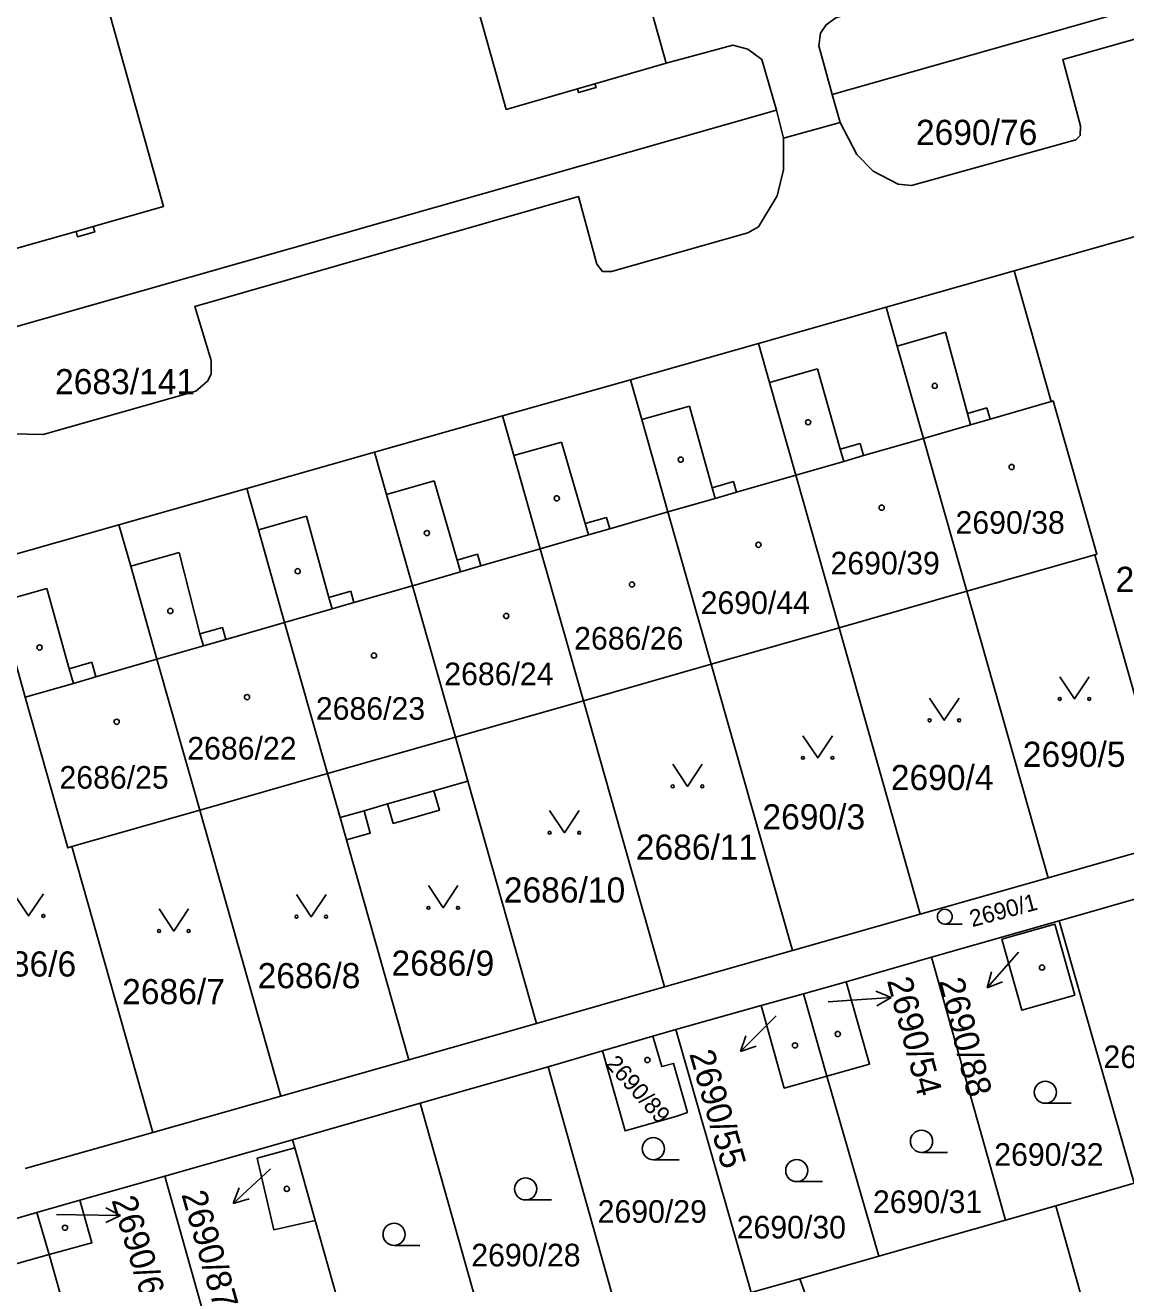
# Model space of a CAD drawing. Extents: x -733394 to -722299, y -1082822 to -1075049.
# Drawn here: x -727725.7 to -727651.3, y -1078630.6 to -1078545.4 of the extents above; entities that cross this region are included whole.
import ezdxf

# ---------------------------------------------------------------- set-up
doc = ezdxf.new("R2010")
doc.units = 0
for name, color, linetype in [('Hranice parcel', 7, 'Continuous'), ('Parcelní čísla', 7, 'Continuous'), ('Pop  PČ popisy', 7, 'Continuous'), ('Vnitřní kresba', 7, 'Continuous'), ('Značky budov', 7, 'Continuous'), ('Značky kultur', 7, 'Continuous')]:
    doc.layers.add(name, color=color, linetype=linetype)

msp = doc.modelspace()

# ---------------------------------------------------------------- linework, layer by layer
at = {"layer": 'Hranice parcel'}
for p, q in [((-727671.13, -1078550.12), (-727616.24, -1078534.56)), ((-727670.59, -1078552.02), (-727671.13, -1078550.12)), ((-727674.43, -1078553.07), (-727674.89, -1078551.17)), ((-727670.59, -1078552.02), (-727674.43, -1078553.07)), ((-727658.81, -1078562.06), (-727650.15, -1078559.6)), ((-727667.47, -1078564.51), (-727658.81, -1078562.06)), ((-727676.12, -1078566.96), (-727667.47, -1078564.51)), ((-727684.78, -1078569.42), (-727676.12, -1078566.96)), ((-727693.43, -1078571.87), (-727684.78, -1078569.42)), ((-727702.09, -1078574.33), (-727693.43, -1078571.87)), ((-727710.75, -1078576.78), (-727702.09, -1078574.33)), ((-727719.4, -1078579.23), (-727710.75, -1078576.78)), ((-727728.06, -1078581.69), (-727719.4, -1078579.23)), ((-727653.36, -1078581.27), (-727662.02, -1078583.74)), ((-727647.86, -1078600.65), (-727653.36, -1078581.27)), ((-727662.02, -1078583.74), (-727670.66, -1078586.21)), ((-727656.52, -1078603.12), (-727662.02, -1078583.74)), ((-727670.66, -1078586.21), (-727679.32, -1078588.68)), ((-727665.17, -1078605.58), (-727670.66, -1078586.21)), ((-727679.32, -1078588.68), (-727687.96, -1078591.15)), ((-727673.82, -1078608.05), (-727679.32, -1078588.68)), ((-727687.96, -1078591.15), (-727696.62, -1078593.62)), ((-727682.47, -1078610.51), (-727687.96, -1078591.15)), ((-727696.62, -1078593.62), (-727695.78, -1078596.58)), ((-727705.27, -1078596.08), (-727713.92, -1078598.55)), ((-727691.13, -1078612.98), (-727695.78, -1078596.58)), ((-727713.92, -1078598.55), (-727722.58, -1078601.02)), ((-727708.43, -1078617.91), (-727713.92, -1078598.55)), ((-727717.1, -1078620.36), (-727722.58, -1078601.02)), ((-727699.78, -1078615.45), (-727704, -1078600.55)), ((-727647.86, -1078600.65), (-727656.52, -1078603.12)), ((-727656.52, -1078603.12), (-727665.17, -1078605.58)), ((-727655.76, -1078606.03), (-727647.12, -1078603.56)), ((-727665.17, -1078605.58), (-727673.82, -1078608.05)), ((-727664.41, -1078608.5), (-727655.76, -1078606.03)), ((-727650.69, -1078623.8), (-727655.76, -1078606.03)), ((-727682.47, -1078610.51), (-727673.82, -1078608.05)), ((-727670.18, -1078610.16), (-727664.41, -1078608.5)), ((-727659.39, -1078626.29), (-727664.41, -1078608.5)), ((-727691.13, -1078612.98), (-727682.47, -1078610.51)), ((-727673.06, -1078610.97), (-727670.18, -1078610.16)), ((-727675.94, -1078611.78), (-727673.06, -1078610.97)), ((-727673.06, -1078610.97), (-727671.49, -1078616.55)), ((-727681.7, -1078613.4), (-727675.94, -1078611.78)), ((-727699.78, -1078615.45), (-727691.13, -1078612.98)), ((-727686.67, -1078614.84), (-727683.26, -1078613.85)), ((-727683.26, -1078613.85), (-727681.7, -1078613.4)), ((-727676.61, -1078631.2), (-727681.7, -1078613.4)), ((-727690.35, -1078615.91), (-727686.67, -1078614.84)), ((-727708.43, -1078617.91), (-727699.78, -1078615.45)), ((-727699, -1078618.38), (-727690.35, -1078615.91)), ((-727685.34, -1078633.7), (-727690.35, -1078615.91)), ((-727667.97, -1078628.73), (-727671.49, -1078616.55)), ((-727717.1, -1078620.36), (-727708.43, -1078617.91)), ((-727707.65, -1078620.85), (-727699, -1078618.38)), ((-727693.98, -1078636.17), (-727699, -1078618.38)), ((-727725.75, -1078622.81), (-727717.1, -1078620.36)), ((-727716.29, -1078623.31), (-727707.65, -1078620.85)), ((-727707.49, -1078621.4), (-727707.65, -1078620.85)), ((-727707.49, -1078621.4), (-727706.11, -1078626.31)), ((-727722.05, -1078624.95), (-727716.29, -1078623.31)), ((-727711.28, -1078641.1), (-727716.29, -1078623.31)), ((-727656, -1078625.32), (-727650.69, -1078623.8)), ((-727724.94, -1078625.78), (-727722.05, -1078624.95)), ((-727727.82, -1078626.6), (-727724.94, -1078625.78)), ((-727724.94, -1078625.78), (-727724.12, -1078628.61)), ((-727659.39, -1078626.29), (-727656, -1078625.32)), ((-727651.82, -1078640.06), (-727656, -1078625.32)), ((-727702.63, -1078638.64), (-727706.11, -1078626.31)), ((-727667.97, -1078628.73), (-727659.39, -1078626.29)), ((-727719.92, -1078643.57), (-727724.12, -1078628.61)), ((-727673.31, -1078630.26), (-727667.97, -1078628.73)), ((-727676.61, -1078631.2), (-727673.31, -1078630.26)), ((-727668.18, -1078644.85), (-727673.31, -1078630.26))]:
    msp.add_line(p, q, dxfattribs=at)
for points in [[(-727727.01, -1078560.72), (-727722.3, -1078559.38), (-727722.2, -1078559.75), (-727721.03, -1078559.42), (-727721.14, -1078559.05), (-727716.39, -1078557.7), (-727726.13, -1078522.8), (-727728.38, -1078523.44), (-727738.4, -1078488.51), (-727736.11, -1078487.82), (-727746, -1078452.96), (-727754.36, -1078455.33), (-727754.43, -1078455.06), (-727755.59, -1078455.39), (-727755.51, -1078455.66), (-727756.85, -1078456.11)], [(-727706.96, -1078460.62), (-727702.07, -1078478.12), (-727704.38, -1078478.77), (-727694.54, -1078513.87), (-727692.13, -1078513.19), (-727682.36, -1078548)], [(-727682.36, -1078548), (-727687.18, -1078549.39), (-727687.11, -1078549.64), (-727688.3, -1078549.99), (-727688.37, -1078549.74), (-727693.18, -1078551.13), (-727702.99, -1078516.2), (-727705.42, -1078516.86), (-727715.22, -1078481.92), (-727712.89, -1078481.28), (-727713.21, -1078480.28), (-727717.86, -1078463.61)], [(-727615.8, -1078536.51), (-727615.68, -1078538.36), (-727616, -1078539.77), (-727616.96, -1078541.43), (-727617.84, -1078542.38), (-727618.96, -1078542.93), (-727631.01, -1078546.42), (-727631.37, -1078545.99), (-727632.53, -1078541.23), (-727655.52, -1078547.74), (-727654.32, -1078552.25), (-727654.35, -1078552.9), (-727654.64, -1078553.18), (-727665.75, -1078556.27), (-727666.67, -1078556.18), (-727668.36, -1078555.31), (-727669.47, -1078554.17), (-727670.59, -1078552.02)], [(-727671.13, -1078550.12), (-727672.02, -1078546.83), (-727671.92, -1078545.97), (-727671.54, -1078545.4), (-727670.87, -1078544.92), (-727667.04, -1078543.74)], [(-727674.89, -1078551.17), (-727675.89, -1078547.74), (-727676.83, -1078547.04), (-727677.84, -1078546.78), (-727682.36, -1078548)], [(-727674.89, -1078551.17), (-727727.67, -1078566.21), (-727729.25, -1078566.41), (-727730.41, -1078566.21), (-727731.25, -1078565.71), (-727731.91, -1078564.91), (-727732.36, -1078564.02), (-727732.89, -1078562.2)], [(-727674.43, -1078553.07), (-727674.42, -1078555.21), (-727674.84, -1078556.97), (-727676.11, -1078559.07), (-727676.83, -1078559.49), (-727686.06, -1078562.1), (-727686.66, -1078562.1), (-727687.05, -1078561.6), (-727688.3, -1078557.03), (-727714.25, -1078564.46), (-727713.15, -1078568.11), (-727713.16, -1078569.04), (-727713.41, -1078569.51), (-727714.2, -1078570.19), (-727724.53, -1078573.12), (-727726.64, -1078573.08)], [(-727658.81, -1078562.06), (-727656.3, -1078570.9), (-727656.18, -1078570.86), (-727653.21, -1078581.23), (-727653.36, -1078581.27)], [(-727667.47, -1078564.51), (-727666.72, -1078567.14), (-727664.95, -1078573.39), (-727662.02, -1078583.74)], [(-727676.12, -1078566.96), (-727675.37, -1078569.61), (-727673.59, -1078575.88), (-727670.66, -1078586.21)], [(-727679.32, -1078588.68), (-727682.24, -1078578.37), (-727684.02, -1078572.11), (-727684.78, -1078569.42)], [(-727687.96, -1078591.15), (-727690.88, -1078580.86), (-727692.67, -1078574.56), (-727693.43, -1078571.87)], [(-727696.62, -1078593.62), (-727699.53, -1078583.36), (-727701.28, -1078577.18), (-727702.09, -1078574.33)], [(-727705.27, -1078596.08), (-727708.18, -1078585.85), (-727709.96, -1078579.58), (-727710.75, -1078576.78)], [(-727719.4, -1078579.23), (-727718.6, -1078582.04), (-727716.82, -1078588.34), (-727713.92, -1078598.55)], [(-727722.58, -1078601.02), (-727722.85, -1078601.1), (-727725.73, -1078590.91), (-727727.55, -1078584.47), (-727727.29, -1078584.4), (-727728.06, -1078581.69)], [(-727704, -1078600.55), (-727704.43, -1078599.04), (-727705.27, -1078596.08)], [(-727695.78, -1078596.58), (-727698.09, -1078597.24), (-727697.71, -1078598.56), (-727700.83, -1078599.45), (-727701.21, -1078598.13), (-727702.81, -1078598.59), (-727702.39, -1078600.1), (-727704, -1078600.55)], [(-727654.7, -1078611.08), (-727658.29, -1078612.09), (-727659.64, -1078607.28), (-727656.06, -1078606.27), (-727654.7, -1078611.08)], [(-727670.18, -1078610.16), (-727668.6, -1078615.73), (-727671.49, -1078616.55)], [(-727671.49, -1078616.55), (-727674.37, -1078617.36), (-727675.94, -1078611.78)], [(-727683.26, -1078613.85), (-727682.65, -1078615.9), (-727681.87, -1078615.69), (-727680.93, -1078619.02), (-727681.71, -1078619.29), (-727685.14, -1078620.26), (-727686.67, -1078614.84)], [(-727706.11, -1078626.31), (-727708.92, -1078626.95), (-727710.03, -1078622.11), (-727707.49, -1078621.4)], [(-727722.05, -1078624.95), (-727721.22, -1078627.84), (-727724.12, -1078628.61)], [(-727724.12, -1078628.61), (-727727, -1078629.44), (-727727.58, -1078627.45), (-727727.82, -1078626.6)]]:
    msp.add_lwpolyline(points, dxfattribs=at)
at = {"layer": 'Pop  PČ popisy'}
for p, q in [((-727658.53, -1078608.17), (-727658.66, -1078608.32)), ((-727658.66, -1078608.32), (-727660.629, -1078610.585)), ((-727660.629, -1078610.585), (-727660.35, -1078609.501)), ((-727660.629, -1078610.585), (-727659.594, -1078610.158)), ((-727671.39, -1078611.52), (-727670.13, -1078611.43)), ((-727670.13, -1078611.43), (-727667.136, -1078611.221)), ((-727667.136, -1078611.221), (-727668.17, -1078610.791)), ((-727667.136, -1078611.221), (-727668.1, -1078611.79)), ((-727675.21, -1078612.76), (-727677.332, -1078614.882)), ((-727674.92, -1078612.47), (-727675.21, -1078612.76)), ((-727677.332, -1078614.882), (-727676.978, -1078613.82)), ((-727677.332, -1078614.882), (-727676.27, -1078614.528)), ((-727709.46, -1078623.12), (-727711.655, -1078625.167)), ((-727709.14, -1078622.83), (-727709.46, -1078623.12)), ((-727711.655, -1078625.167), (-727711.264, -1078624.117)), ((-727711.655, -1078625.167), (-727710.581, -1078624.85)), ((-727723.61, -1078625.91), (-727722.28, -1078625.93)), ((-727722.28, -1078625.93), (-727719.279, -1078625.982)), ((-727719.279, -1078625.982), (-727720.29, -1078626.466)), ((-727719.279, -1078625.982), (-727720.272, -1078625.464))]:
    msp.add_line(p, q, dxfattribs=at)
at = {"layer": 'Vnitřní kresba'}
for p, q in [((-727688.37, -1078549.74), (-727687.18, -1078549.39)), ((-727722.3, -1078559.38), (-727721.14, -1078559.05)), ((-727663.45, -1078566.21), (-727666.72, -1078567.14)), ((-727663.45, -1078566.21), (-727661.98, -1078571.7)), ((-727675.37, -1078569.61), (-727672.13, -1078568.69)), ((-727672.13, -1078568.69), (-727670.59, -1078574.13)), ((-727684.02, -1078572.11), (-727680.79, -1078571.2)), ((-727680.79, -1078571.2), (-727679.25, -1078576.73)), ((-727661.98, -1078571.7), (-727660.66, -1078571.32)), ((-727660.66, -1078571.32), (-727660.44, -1078572.09)), ((-727660.44, -1078572.09), (-727656.3, -1078570.9)), ((-727661.98, -1078571.7), (-727661.76, -1078572.47)), ((-727661.76, -1078572.47), (-727660.44, -1078572.09)), ((-727664.95, -1078573.39), (-727661.76, -1078572.47)), ((-727692.67, -1078574.56), (-727689.44, -1078573.64)), ((-727689.44, -1078573.64), (-727687.84, -1078579.15)), ((-727670.59, -1078574.13), (-727669.24, -1078573.74)), ((-727669.24, -1078573.74), (-727669.01, -1078574.56)), ((-727669.01, -1078574.56), (-727664.95, -1078573.39)), ((-727673.59, -1078575.88), (-727670.35, -1078574.95)), ((-727670.59, -1078574.13), (-727670.35, -1078574.95)), ((-727670.35, -1078574.95), (-727669.01, -1078574.56)), ((-727701.28, -1078577.18), (-727698.06, -1078576.26)), ((-727698.06, -1078576.26), (-727696.5, -1078581.63)), ((-727679.25, -1078576.73), (-727677.81, -1078576.31)), ((-727677.81, -1078576.31), (-727677.6, -1078577.03)), ((-727677.6, -1078577.03), (-727673.59, -1078575.88)), ((-727682.24, -1078578.37), (-727679.04, -1078577.45)), ((-727679.25, -1078576.73), (-727679.04, -1078577.45)), ((-727679.04, -1078577.45), (-727677.6, -1078577.03)), ((-727686.18, -1078579.51), (-727682.24, -1078578.37)), ((-727709.96, -1078579.58), (-727706.71, -1078578.66)), ((-727706.71, -1078578.66), (-727705.18, -1078584.15)), ((-727687.84, -1078579.15), (-727686.4, -1078578.74)), ((-727687.84, -1078579.15), (-727687.62, -1078579.92)), ((-727686.4, -1078578.74), (-727686.18, -1078579.51)), ((-727687.62, -1078579.92), (-727690.88, -1078580.86)), ((-727686.18, -1078579.51), (-727687.62, -1078579.92)), ((-727694.9, -1078582.02), (-727690.88, -1078580.86)), ((-727718.6, -1078582.04), (-727715.33, -1078581.11)), ((-727715.33, -1078581.11), (-727713.91, -1078586.62)), ((-727696.5, -1078581.63), (-727695.13, -1078581.23)), ((-727696.5, -1078581.63), (-727696.27, -1078582.42)), ((-727695.13, -1078581.23), (-727694.9, -1078582.02)), ((-727696.27, -1078582.42), (-727699.53, -1078583.36)), ((-727696.27, -1078582.42), (-727694.9, -1078582.02)), ((-727699.53, -1078583.36), (-727703.49, -1078584.5)), ((-727727.29, -1078584.4), (-727724.28, -1078583.55)), ((-727722.76, -1078588.98), (-727724.28, -1078583.55)), ((-727703.71, -1078583.73), (-727705.18, -1078584.15)), ((-727705.18, -1078584.15), (-727704.96, -1078584.92)), ((-727703.49, -1078584.5), (-727703.71, -1078583.73)), ((-727704.96, -1078584.92), (-727708.18, -1078585.85)), ((-727704.96, -1078584.92), (-727703.49, -1078584.5)), ((-727712.15, -1078586.99), (-727708.18, -1078585.85)), ((-727713.91, -1078586.62), (-727712.38, -1078586.18)), ((-727713.91, -1078586.62), (-727713.68, -1078587.43)), ((-727712.38, -1078586.18), (-727712.15, -1078586.99)), ((-727716.82, -1078588.34), (-727713.68, -1078587.43)), ((-727713.68, -1078587.43), (-727712.15, -1078586.99)), ((-727722.76, -1078588.98), (-727721.24, -1078588.54)), ((-727720.95, -1078589.53), (-727721.24, -1078588.54)), ((-727720.95, -1078589.53), (-727716.82, -1078588.34)), ((-727722.47, -1078589.97), (-727722.76, -1078588.98)), ((-727722.47, -1078589.97), (-727725.73, -1078590.91)), ((-727722.47, -1078589.97), (-727720.95, -1078589.53)), ((-727705.27, -1078596.08), (-727696.62, -1078593.62)), ((-727701.21, -1078598.13), (-727698.09, -1078597.24)), ((-727704.43, -1078599.04), (-727702.81, -1078598.59))]:
    msp.add_line(p, q, dxfattribs=at)
at = {"layer": 'Značky budov'}
for centre in [(-727664.187, -1078569.839), (-727672.757, -1078572.299), (-727681.377, -1078574.829), (-727658.987, -1078575.329), (-727689.767, -1078577.449), (-727667.777, -1078578.079), (-727698.557, -1078579.799), (-727676.117, -1078580.589), (-727707.297, -1078582.379), (-727684.677, -1078583.279), (-727715.917, -1078585.069), (-727693.187, -1078585.409), (-727724.767, -1078587.539), (-727702.137, -1078588.089), (-727710.727, -1078590.899), (-727719.547, -1078592.569), (-727656.927, -1078609.199), (-727670.747, -1078613.699), (-727673.647, -1078614.469), (-727683.627, -1078615.459), (-727708.037, -1078624.179), (-727723.047, -1078626.809)]:
    msp.add_circle(centre, 0.175, dxfattribs=at)
at = {"layer": 'Značky kultur'}
for p, q in [((-727663.505, -1078606.26), (-727662.333, -1078606.26)), ((-727656.703, -1078618.39), (-727654.953, -1078618.39)), ((-727665.083, -1078621.71), (-727663.333, -1078621.71)), ((-727683.233, -1078622.21), (-727681.483, -1078622.21)), ((-727673.523, -1078623.69), (-727671.773, -1078623.69)), ((-727691.873, -1078624.93), (-727690.123, -1078624.93)), ((-727700.773, -1078628.01), (-727699.023, -1078628.01))]:
    msp.add_line(p, q, dxfattribs=at)
for points in [[(-727655.73, -1078589.519), (-727654.73, -1078591.02), (-727653.73, -1078589.519)], [(-727664.54, -1078590.969), (-727663.54, -1078592.47), (-727662.54, -1078590.969)], [(-727673.11, -1078593.509), (-727672.11, -1078595.01), (-727671.11, -1078593.509)], [(-727681.92, -1078595.439), (-727680.92, -1078596.94), (-727679.92, -1078595.439)], [(-727690.25, -1078598.579), (-727689.25, -1078600.08), (-727688.25, -1078598.579)], [(-727698.45, -1078603.659), (-727697.45, -1078605.16), (-727696.45, -1078603.659)], [(-727726.51, -1078604.209), (-727725.51, -1078605.71), (-727724.51, -1078604.209)], [(-727707.38, -1078604.259), (-727706.38, -1078605.76), (-727705.38, -1078604.259)], [(-727716.68, -1078605.229), (-727715.68, -1078606.73), (-727714.68, -1078605.229)]]:
    msp.add_lwpolyline(points, dxfattribs=at)
for centre, radius in [((-727655.73, -1078591.019), 0.1), ((-727653.73, -1078591.019), 0.1), ((-727664.54, -1078592.469), 0.1), ((-727662.54, -1078592.469), 0.1), ((-727673.11, -1078595.009), 0.1), ((-727671.11, -1078595.009), 0.1), ((-727681.92, -1078596.939), 0.1), ((-727679.92, -1078596.939), 0.1), ((-727690.25, -1078600.079), 0.1), ((-727688.25, -1078600.079), 0.1), ((-727724.51, -1078605.709), 0.1), ((-727698.45, -1078605.159), 0.1), ((-727696.45, -1078605.159), 0.1), ((-727663.505, -1078605.757), 0.502), ((-727707.38, -1078605.759), 0.1), ((-727705.38, -1078605.759), 0.1), ((-727716.68, -1078606.729), 0.1), ((-727714.68, -1078606.729), 0.1), ((-727656.703, -1078617.64), 0.75), ((-727683.233, -1078621.46), 0.75), ((-727665.083, -1078620.96), 0.75), ((-727673.523, -1078622.94), 0.75), ((-727691.873, -1078624.18), 0.75), ((-727700.773, -1078627.26), 0.75)]:
    msp.add_circle(centre, radius, dxfattribs=at)

# ---------------------------------------------------------------- texts
at = {"layer": 'Parcelní čísla'}
for s, height, p in [('2690/76', 1.7, (-727665.46, -1078553.53)), ('2683/141', 1.7, (-727723.72, -1078570.4)), ('2690/38', 1.53, (-727662.78, -1078579.845)), ('2690/39', 1.53, (-727671.24, -1078582.595)), ('2690/6', 1.7, (-727651.95, -1078583.78)), ('2690/44', 1.53, (-727680.03, -1078585.275)), ('2686/26', 1.53, (-727688.59, -1078587.684)), ('2686/24', 1.53, (-727697.38, -1078590.095)), ('2686/23', 1.53, (-727706.07, -1078592.434)), ('2686/22', 1.53, (-727714.77, -1078595.125)), ('2690/5', 1.7, (-727658.23, -1078595.62)), ('2690/4', 1.7, (-727667.16, -1078597.19)), ('2686/25', 1.53, (-727723.42, -1078597.095)), ('2690/3', 1.7, (-727675.85, -1078599.85)), ('2686/11', 1.7, (-727684.42, -1078601.9)), ('2686/10', 1.7, (-727693.35, -1078604.8)), ('2686/6', 1.7, (-727729.24, -1078609.81)), ('2686/9', 1.7, (-727700.95, -1078609.75)), ('2686/8', 1.7, (-727710.01, -1078610.6)), ('2686/7', 1.7, (-727719.18, -1078611.68)), ('2690/33', 1.53, (-727652.77, -1078616.005)), ('2690/32', 1.53, (-727660.16, -1078622.615)), ('2690/31', 1.53, (-727668.37, -1078625.815)), ('2690/29', 1.53, (-727687, -1078626.474)), ('2690/30', 1.53, (-727677.59, -1078627.535)), ('2690/28', 1.53, (-727695.55, -1078629.424))]:
    msp.add_text(s, height=height, dxfattribs=at).set_placement(p)
for s, height, rotation, p in [('2690/1', 1.139, 15, (-727661.652, -1078606.47)), ('2690/54', 1.7, 285, (-727667.431, -1078610.079)), ('2690/88', 1.7, 284, (-727663.916, -1078610.107)), ('2690/55', 1.7, 286, (-727680.809, -1078615.032)), ('2690/89', 1.139, 312, (-727686.523, -1078615.77)), ('2690/87', 1.7, 286, (-727715.179, -1078624.552)), ('2690/61', 1.7, 287, (-727719.909, -1078624.938))]:
    msp.add_text(s, height=height, rotation=rotation, dxfattribs=at).set_placement(p)

doc.saveas('drawing.dxf')
